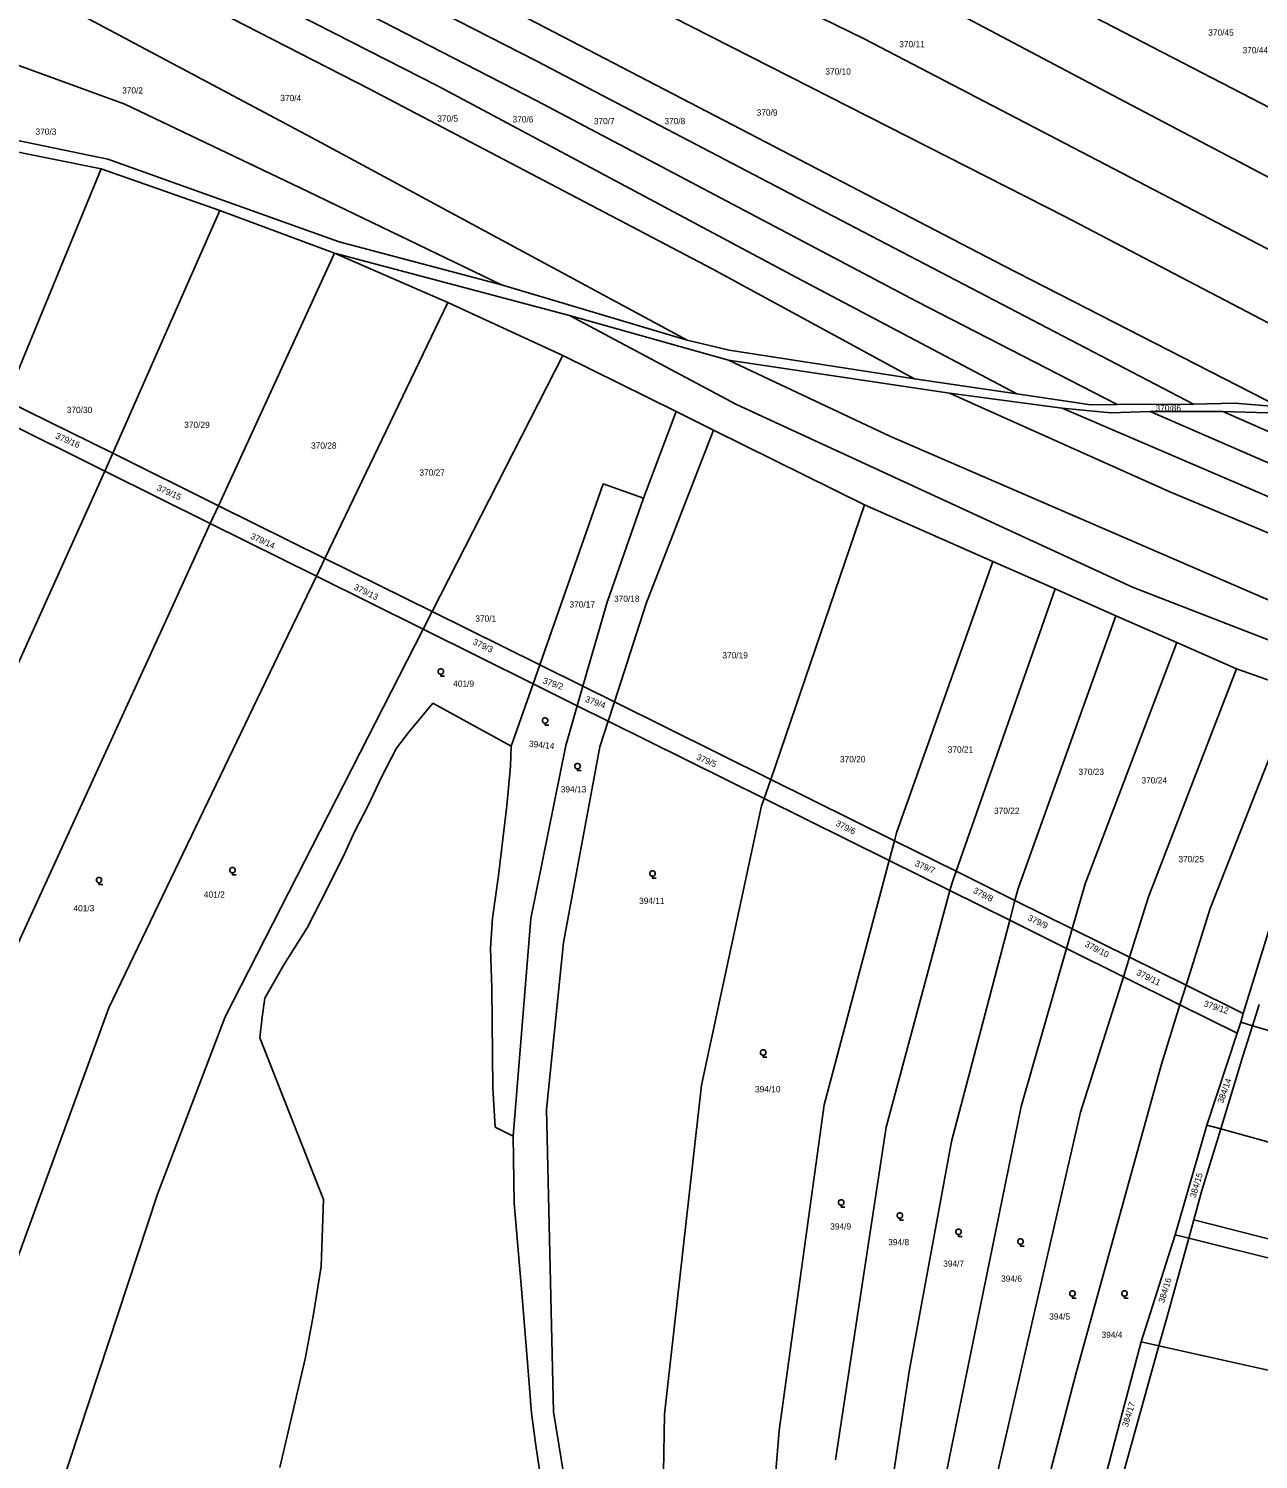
# Model space of a CAD drawing. Extents: x -580630 to -576196, y -1189024 to -1183567.
# Drawn here: x -580460.6 to -580125.3, y -1186509.6 to -1186119.5 of the extents above; entities that cross this region are included whole.
import ezdxf

# ---------------------------------------------------------------- set-up
doc = ezdxf.new("R2010")
doc.units = 0
for name, color, linetype in [('Vrstva 1', 7, 'Continuous'), ('Vrstva 13', 7, 'Continuous'), ('Vrstva 16', 7, 'Continuous'), ('Vrstva 18', 7, 'Continuous'), ('Vrstva 25', 7, 'Continuous'), ('Vrstva 6', 7, 'Continuous')]:
    doc.layers.add(name, color=color, linetype=linetype)

msp = doc.modelspace()

# ---------------------------------------------------------------- linework, layer by layer
at = {"layer": 'Vrstva 1'}
for p, q in [((-580437.64, -1186235.31), (-580466.73, -1186220.89)), ((-580439.83, -1186240.18), (-580468.88, -1186225.76)), ((-580408.82, -1186249.59), (-580437.64, -1186235.31)), ((-580411.05, -1186254.46), (-580439.83, -1186240.18)), ((-580379.8, -1186263.97), (-580408.82, -1186249.59)), ((-580382.12, -1186268.82), (-580411.05, -1186254.46)), ((-580350.55, -1186278.47), (-580379.8, -1186263.97)), ((-580353, -1186283.27), (-580382.12, -1186268.82)), ((-580321.24, -1186293), (-580350.55, -1186278.47)), ((-580323.05, -1186298.14), (-580353, -1186283.27)), ((-580309.46, -1186298.84), (-580321.24, -1186293)), ((-580323.05, -1186298.14), (-580329.03, -1186315.15)), ((-580310.98, -1186304.13), (-580323.05, -1186298.14)), ((-580300.87, -1186303.1), (-580309.46, -1186298.84)), ((-580302.55, -1186308.31), (-580310.98, -1186304.13)), ((-580258.26, -1186324.21), (-580300.87, -1186303.1)), ((-580260.04, -1186329.41), (-580302.55, -1186308.31)), ((-580224.51, -1186340.94), (-580258.26, -1186324.21)), ((-580225.94, -1186346.33), (-580260.04, -1186329.41)), ((-580207.71, -1186349.27), (-580224.51, -1186340.94)), ((-580209.39, -1186354.55), (-580225.94, -1186346.33)), ((-580191.69, -1186357.21), (-580207.71, -1186349.27)), ((-580193.12, -1186362.63), (-580209.39, -1186354.55)), ((-580176.05, -1186364.96), (-580191.69, -1186357.21)), ((-580177.59, -1186370.34), (-580193.12, -1186362.63)), ((-580121.44, -1186362.13), (-580129.43, -1186388.07)), ((-580160.46, -1186372.69), (-580176.05, -1186364.96)), ((-580162.13, -1186378.01), (-580177.59, -1186370.34)), ((-580145.03, -1186380.34), (-580160.46, -1186372.69)), ((-580146.7, -1186385.67), (-580162.13, -1186378.01)), ((-580129.43, -1186388.07), (-580145.03, -1186380.34)), ((-580131.13, -1186393.4), (-580146.7, -1186385.67)), ((-580126.92, -1186391.37), (-580125.08, -1186385.6)), ((-580130.15, -1186390.42), (-580131.13, -1186393.4)), ((-580129.43, -1186388.07), (-580130.15, -1186390.42)), ((-580131.13, -1186393.4), (-580139.4, -1186418.47)), ((-580129.56, -1186399.66), (-580126.92, -1186391.37)), ((-580135.6, -1186419.53), (-580129.56, -1186399.66)), ((-580139.4, -1186418.47), (-580148.02, -1186448.36)), ((-580140.7, -1186436.32), (-580135.6, -1186419.53)), ((-580142.91, -1186444.32), (-580140.7, -1186436.32)), ((-580144.29, -1186449.29), (-580142.91, -1186444.32)), ((-579901.91, -1186505.64), (-580142.91, -1186444.32)), ((-580148.02, -1186448.36), (-580157.26, -1186477.54)), ((-580150.32, -1186471.04), (-580144.29, -1186449.29)), ((-580144.29, -1186449.29), (-579902.56, -1186509.53)), ((-580152.43, -1186478.62), (-580150.32, -1186471.04)), ((-580157.26, -1186477.54), (-580167.22, -1186514.9)), ((-580162.83, -1186515.9), (-580152.43, -1186478.62))]:
    msp.add_line(p, q, dxfattribs=at)
at = {"layer": 'Vrstva 13'}
for p, q in [((-580350.37, -1186303.42), (-580357.03, -1186311.42)), ((-580329.03, -1186315.15), (-580350.37, -1186303.42)), ((-580357.03, -1186311.42), (-580360.25, -1186315.72)), ((-580360.25, -1186315.72), (-580364.15, -1186323.26)), ((-580329.18, -1186320.59), (-580329.03, -1186315.15)), ((-580330.24, -1186331.47), (-580329.18, -1186320.59)), ((-580364.15, -1186323.26), (-580368.14, -1186331.67)), ((-580368.14, -1186331.67), (-580371.64, -1186338.36)), ((-580331.3, -1186340.49), (-580330.24, -1186331.47)), ((-580371.64, -1186338.36), (-580374.48, -1186344.47)), ((-580332.46, -1186350.4), (-580331.3, -1186340.49)), ((-580374.48, -1186344.47), (-580379.19, -1186354.06)), ((-580334.1, -1186362.08), (-580332.46, -1186350.4)), ((-580379.19, -1186354.06), (-580384.67, -1186364.66)), ((-580334.67, -1186370.25), (-580334.1, -1186362.08)), ((-580384.67, -1186364.66), (-580391.01, -1186374.78)), ((-580334.28, -1186381.15), (-580334.67, -1186370.25)), ((-580391.01, -1186374.78), (-580396.21, -1186383.84)), ((-580334.06, -1186408.32), (-580334.28, -1186381.15)), ((-580396.21, -1186383.84), (-580396.94, -1186389.08)), ((-580396.94, -1186389.08), (-580397.52, -1186394.71)), ((-580397.52, -1186394.71), (-580380.18, -1186438.74)), ((-580333.37, -1186419), (-580334.06, -1186408.32)), ((-580328.47, -1186421.48), (-580333.37, -1186419)), ((-580328.23, -1186439.8), (-580328.47, -1186421.48)), ((-580380.18, -1186438.74), (-580380.82, -1186457.06)), ((-580326.09, -1186464.2), (-580328.23, -1186439.8)), ((-580380.82, -1186457.06), (-580383.01, -1186470.59)), ((-580324.59, -1186483.24), (-580326.09, -1186464.2)), ((-580383.01, -1186470.59), (-580385.17, -1186482.22)), ((-580385.17, -1186482.22), (-580389.18, -1186499.4)), ((-580323.49, -1186497), (-580324.59, -1186483.24)), ((-580389.18, -1186499.4), (-580392.12, -1186511.86)), ((-580322.21, -1186506.5), (-580323.49, -1186497)), ((-580319.48, -1186524.37), (-580322.21, -1186506.5))]:
    msp.add_line(p, q, dxfattribs=at)
at = {"layer": 'Vrstva 25'}
for points in [[(-580348.19, -1186295.55), (-580348.38, -1186295.55), (-580348.72, -1186295.36), (-580348.91, -1186295.02), (-580348.91, -1186294.63), (-580348.72, -1186294.29), (-580348.38, -1186294.1), (-580347.99, -1186294.1), (-580347.65, -1186294.29), (-580347.46, -1186294.63), (-580347.46, -1186295.02), (-580347.65, -1186295.36), (-580347.99, -1186295.55), (-580348.18, -1186295.55), (-580348.18, -1186296.08), (-580347.18, -1186296.08)], [(-580319.79, -1186308.87), (-580319.98, -1186308.87), (-580320.32, -1186308.68), (-580320.51, -1186308.34), (-580320.51, -1186307.95), (-580320.32, -1186307.61), (-580319.98, -1186307.42), (-580319.59, -1186307.42), (-580319.25, -1186307.61), (-580319.06, -1186307.95), (-580319.06, -1186308.34), (-580319.25, -1186308.68), (-580319.59, -1186308.87), (-580319.78, -1186308.87), (-580319.78, -1186309.4), (-580318.78, -1186309.4)], [(-580310.91, -1186321.3), (-580311.1, -1186321.3), (-580311.44, -1186321.11), (-580311.63, -1186320.77), (-580311.63, -1186320.38), (-580311.44, -1186320.04), (-580311.1, -1186319.85), (-580310.71, -1186319.85), (-580310.37, -1186320.04), (-580310.18, -1186320.38), (-580310.18, -1186320.77), (-580310.37, -1186321.11), (-580310.71, -1186321.3), (-580310.9, -1186321.3), (-580310.9, -1186321.83), (-580309.9, -1186321.83)], [(-580441.38, -1186352.38), (-580441.57, -1186352.38), (-580441.91, -1186352.19), (-580442.1, -1186351.85), (-580442.1, -1186351.46), (-580441.91, -1186351.12), (-580441.57, -1186350.93), (-580441.18, -1186350.93), (-580440.84, -1186351.12), (-580440.65, -1186351.46), (-580440.65, -1186351.85), (-580440.84, -1186352.19), (-580441.18, -1186352.38), (-580441.37, -1186352.38), (-580441.37, -1186352.91), (-580440.37, -1186352.91)], [(-580404.99, -1186349.72), (-580405.18, -1186349.72), (-580405.52, -1186349.53), (-580405.71, -1186349.19), (-580405.71, -1186348.8), (-580405.52, -1186348.46), (-580405.18, -1186348.27), (-580404.79, -1186348.27), (-580404.45, -1186348.46), (-580404.26, -1186348.8), (-580404.26, -1186349.19), (-580404.45, -1186349.53), (-580404.79, -1186349.72), (-580404.98, -1186349.72), (-580404.98, -1186350.25), (-580403.98, -1186350.25)], [(-580290.5, -1186350.6), (-580290.69, -1186350.6), (-580291.03, -1186350.41), (-580291.22, -1186350.07), (-580291.22, -1186349.68), (-580291.03, -1186349.34), (-580290.69, -1186349.15), (-580290.3, -1186349.15), (-580289.96, -1186349.34), (-580289.77, -1186349.68), (-580289.77, -1186350.07), (-580289.96, -1186350.41), (-580290.3, -1186350.6), (-580290.49, -1186350.6), (-580290.49, -1186351.13), (-580289.49, -1186351.13)], [(-580260.33, -1186399.44), (-580260.52, -1186399.44), (-580260.86, -1186399.25), (-580261.05, -1186398.91), (-580261.05, -1186398.52), (-580260.86, -1186398.18), (-580260.52, -1186397.99), (-580260.13, -1186397.99), (-580259.79, -1186398.18), (-580259.6, -1186398.52), (-580259.6, -1186398.91), (-580259.79, -1186399.25), (-580260.13, -1186399.44), (-580260.32, -1186399.44), (-580260.32, -1186399.97), (-580259.32, -1186399.97)], [(-580239.03, -1186440.29), (-580239.22, -1186440.29), (-580239.56, -1186440.1), (-580239.75, -1186439.76), (-580239.75, -1186439.37), (-580239.56, -1186439.03), (-580239.22, -1186438.84), (-580238.83, -1186438.84), (-580238.49, -1186439.03), (-580238.3, -1186439.37), (-580238.3, -1186439.76), (-580238.49, -1186440.1), (-580238.83, -1186440.29), (-580239.02, -1186440.29), (-580239.02, -1186440.82), (-580238.02, -1186440.82)], [(-580223.05, -1186443.84), (-580223.24, -1186443.84), (-580223.58, -1186443.65), (-580223.77, -1186443.31), (-580223.77, -1186442.92), (-580223.58, -1186442.58), (-580223.24, -1186442.39), (-580222.85, -1186442.39), (-580222.51, -1186442.58), (-580222.32, -1186442.92), (-580222.32, -1186443.31), (-580222.51, -1186443.65), (-580222.85, -1186443.84), (-580223.04, -1186443.84), (-580223.04, -1186444.37), (-580222.04, -1186444.37)], [(-580207.08, -1186448.28), (-580207.27, -1186448.28), (-580207.61, -1186448.09), (-580207.8, -1186447.75), (-580207.8, -1186447.36), (-580207.61, -1186447.02), (-580207.27, -1186446.83), (-580206.88, -1186446.83), (-580206.54, -1186447.02), (-580206.35, -1186447.36), (-580206.35, -1186447.75), (-580206.54, -1186448.09), (-580206.88, -1186448.28), (-580207.07, -1186448.28), (-580207.07, -1186448.81), (-580206.07, -1186448.81)], [(-580190.21, -1186450.95), (-580190.4, -1186450.95), (-580190.74, -1186450.76), (-580190.93, -1186450.42), (-580190.93, -1186450.03), (-580190.74, -1186449.69), (-580190.4, -1186449.5), (-580190.01, -1186449.5), (-580189.67, -1186449.69), (-580189.48, -1186450.03), (-580189.48, -1186450.42), (-580189.67, -1186450.76), (-580190.01, -1186450.95), (-580190.2, -1186450.95), (-580190.2, -1186451.48), (-580189.2, -1186451.48)], [(-580176.01, -1186465.15), (-580176.2, -1186465.15), (-580176.54, -1186464.96), (-580176.73, -1186464.62), (-580176.73, -1186464.23), (-580176.54, -1186463.89), (-580176.2, -1186463.7), (-580175.81, -1186463.7), (-580175.47, -1186463.89), (-580175.28, -1186464.23), (-580175.28, -1186464.62), (-580175.47, -1186464.96), (-580175.81, -1186465.15), (-580176, -1186465.15), (-580176, -1186465.68), (-580175, -1186465.68)], [(-580161.81, -1186465.15), (-580162, -1186465.15), (-580162.34, -1186464.96), (-580162.53, -1186464.62), (-580162.53, -1186464.23), (-580162.34, -1186463.89), (-580162, -1186463.7), (-580161.61, -1186463.7), (-580161.27, -1186463.89), (-580161.08, -1186464.23), (-580161.08, -1186464.62), (-580161.27, -1186464.96), (-580161.61, -1186465.15), (-580161.8, -1186465.15), (-580161.8, -1186465.68), (-580160.8, -1186465.68)]]:
    msp.add_lwpolyline(points, dxfattribs=at)
at = {"layer": 'Vrstva 6'}
for p, q in [((-580431.73, -1185996.7), (-580165.1, -1186137.61)), ((-580459.96, -1186057.72), (-580322.02, -1186128.39)), ((-580464.16, -1186065.95), (-580322.03, -1186139.24)), ((-580467.95, -1186074.48), (-580348.76, -1186135.25)), ((-580472.35, -1186082.28), (-580367.72, -1186135.92)), ((-580381.64, -1186086.99), (-580194.72, -1186184.22)), ((-580382.11, -1186149.96), (-580480.4, -1186097.5)), ((-580278.2, -1186100.03), (-580232.75, -1186122.3)), ((-580193.03, -1186104.44), (-580061.39, -1186172.55)), ((-580285.13, -1186116.29), (-580178.12, -1186170.78)), ((-580434.3, -1186140.14), (-580490.66, -1186119.64)), ((-580232.75, -1186122.3), (-580065.2, -1186209.57)), ((-580322.02, -1186128.39), (-580239.16, -1186171.74)), ((-580367.72, -1186135.92), (-580274.2, -1186184.96)), ((-580348.76, -1186135.25), (-580251.23, -1186187.33)), ((-580434.3, -1186140.14), (-580384.46, -1186163.9)), ((-580322.03, -1186139.24), (-580218.4, -1186193.93)), ((-580165.1, -1186137.61), (-580054.34, -1186195.98)), ((-580469.79, -1186148.76), (-580438.94, -1186155.1)), ((-580440.78, -1186157.76), (-580472.63, -1186151.37)), ((-580382.11, -1186149.96), (-580281, -1186204.42)), ((-580438.94, -1186155.1), (-580375.87, -1186177.64)), ((-580440.78, -1186157.76), (-580466.73, -1186220.89)), ((-580408.41, -1186169.08), (-580440.78, -1186157.76)), ((-580384.46, -1186163.9), (-580331.61, -1186189.37)), ((-580437.64, -1186235.31), (-580408.41, -1186169.08)), ((-580377.16, -1186180.69), (-580408.41, -1186169.08)), ((-580239.16, -1186171.74), (-580142.98, -1186221.88)), ((-580178.12, -1186170.78), (-580067.32, -1186228.72)), ((-580375.87, -1186177.64), (-580331.61, -1186189.37)), ((-580377.16, -1186180.69), (-580408.82, -1186249.59)), ((-580313.07, -1186197.76), (-580377.16, -1186180.69)), ((-580377.16, -1186180.69), (-580346.32, -1186194.16)), ((-580274.2, -1186184.96), (-580219.11, -1186215.04)), ((-580251.23, -1186187.33), (-580191.15, -1186219.05)), ((-580194.72, -1186184.22), (-580119.62, -1186222.62)), ((-580331.61, -1186189.37), (-580281, -1186204.42)), ((-580379.8, -1186263.97), (-580346.32, -1186194.16)), ((-580346.32, -1186194.16), (-580314.89, -1186208.65)), ((-580218.4, -1186193.93), (-580163.8, -1186221.99)), ((-580269.78, -1186209.95), (-580313.07, -1186197.76)), ((-580313.07, -1186197.76), (-580267.57, -1186222)), ((-580281, -1186204.42), (-580269.59, -1186207.19)), ((-580269.59, -1186207.19), (-580219.11, -1186215.04)), ((-580314.89, -1186208.65), (-580350.55, -1186278.47)), ((-580314.89, -1186208.65), (-580284.01, -1186223.9)), ((-580209.53, -1186218.95), (-580269.78, -1186209.95)), ((-580269.78, -1186209.95), (-580225.8, -1186230.66)), ((-580219.11, -1186215.04), (-580191.15, -1186219.05)), ((-580178.83, -1186222.96), (-580209.53, -1186218.95)), ((-580209.53, -1186218.95), (-580149.43, -1186245.79)), ((-580191.15, -1186219.05), (-580171, -1186222.09)), ((-580267.57, -1186222), (-580159.66, -1186271.81)), ((-580165.5, -1186224.29), (-580178.83, -1186222.96)), ((-580178.83, -1186222.96), (-580081.61, -1186264.77)), ((-580171, -1186222.09), (-580163.8, -1186221.99)), ((-580163.8, -1186221.99), (-580142.98, -1186221.88)), ((-580142.98, -1186221.88), (-580131.71, -1186221.64)), ((-580131.71, -1186221.64), (-580119.62, -1186222.62)), ((-580292.92, -1186247.56), (-580284.01, -1186223.9)), ((-580284.01, -1186223.9), (-580273.82, -1186228.96)), ((-580154.85, -1186223.95), (-580165.5, -1186224.29)), ((-580135.01, -1186223.94), (-580154.85, -1186223.95)), ((-580154.85, -1186223.95), (-580078.58, -1186257.12)), ((-580135.01, -1186223.94), (-580122.75, -1186224.3)), ((-580075.71, -1186249.89), (-580135.01, -1186223.94)), ((-580273.82, -1186228.96), (-580292.21, -1186276.25)), ((-580273.82, -1186228.96), (-580232.67, -1186249.39)), ((-580225.8, -1186230.66), (-580091.16, -1186288.86)), ((-580439.83, -1186240.18), (-580437.64, -1186235.31)), ((-580488.25, -1186347.63), (-580439.83, -1186240.18)), ((-580303.91, -1186243.67), (-580321.24, -1186293)), ((-580292.92, -1186247.56), (-580303.91, -1186243.67)), ((-580149.43, -1186245.79), (-580084.8, -1186272.81)), ((-580408.82, -1186249.59), (-580411.05, -1186254.46)), ((-580302.88, -1186275.88), (-580292.92, -1186247.56)), ((-580232.67, -1186249.39), (-580258.26, -1186324.21)), ((-580232.67, -1186249.39), (-580197.69, -1186264.82)), ((-580411.05, -1186254.46), (-580421.19, -1186276.63)), ((-580382.12, -1186268.82), (-580379.8, -1186263.97)), ((-580197.69, -1186264.82), (-580223.93, -1186338.76)), ((-580197.69, -1186264.82), (-580180.74, -1186272.29)), ((-580392.5, -1186290.47), (-580382.12, -1186268.82)), ((-580180.74, -1186272.29), (-580207.71, -1186349.27)), ((-580180.74, -1186272.29), (-580164.18, -1186279.59)), ((-580159.66, -1186271.81), (-580094.45, -1186297.16)), ((-580421.19, -1186276.63), (-580464.96, -1186372.23)), ((-580309.46, -1186298.84), (-580302.88, -1186275.88)), ((-580292.21, -1186276.25), (-580300.87, -1186303.1)), ((-580350.55, -1186278.47), (-580353, -1186283.27)), ((-580190.84, -1186353.98), (-580164.18, -1186279.59)), ((-580164.18, -1186279.59), (-580147.58, -1186286.9)), ((-580353, -1186283.27), (-580406.96, -1186388.92)), ((-580147.58, -1186286.9), (-580172.53, -1186352.7)), ((-580147.58, -1186286.9), (-580131.3, -1186294.08)), ((-580438.68, -1186386.48), (-580392.5, -1186290.47)), ((-580321.24, -1186293), (-580323.05, -1186298.14)), ((-580131.3, -1186294.08), (-580155.28, -1186356.27)), ((-580131.3, -1186294.08), (-580115.08, -1186299.82)), ((-580310.98, -1186304.13), (-580309.46, -1186298.84)), ((-580115.08, -1186299.82), (-580138.48, -1186359.43)), ((-580314.08, -1186314.93), (-580310.98, -1186304.13)), ((-580300.87, -1186303.1), (-580302.55, -1186308.31)), ((-580302.55, -1186308.31), (-580304.82, -1186315.34)), ((-580323.66, -1186362.12), (-580314.08, -1186314.93)), ((-580304.82, -1186315.34), (-580314.77, -1186368.71)), ((-580258.26, -1186324.21), (-580260.04, -1186329.41)), ((-580260.74, -1186331.46), (-580277.1, -1186407.61)), ((-580260.04, -1186329.41), (-580260.74, -1186331.46)), ((-580223.93, -1186338.76), (-580224.51, -1186340.94)), ((-580224.51, -1186340.94), (-580225.94, -1186346.33)), ((-580225.94, -1186346.33), (-580243.66, -1186412.94)), ((-580207.71, -1186349.27), (-580208.83, -1186352.46)), ((-580209.39, -1186354.55), (-580226.8, -1186419.08)), ((-580208.83, -1186352.46), (-580209.39, -1186354.55)), ((-580190.84, -1186353.98), (-580191.69, -1186357.21)), ((-580172.53, -1186352.7), (-580176.05, -1186364.96)), ((-580191.69, -1186357.21), (-580193.12, -1186362.63)), ((-580155.28, -1186356.27), (-580160.46, -1186372.69)), ((-580138.48, -1186359.43), (-580145.03, -1186380.34)), ((-580328.47, -1186421.48), (-580323.66, -1186362.12)), ((-580193.12, -1186362.63), (-580208.98, -1186422.92)), ((-580176.05, -1186364.96), (-580177.59, -1186370.34)), ((-580314.77, -1186368.71), (-580319.4, -1186414.24)), ((-580177.59, -1186370.34), (-580189.95, -1186413.4)), ((-580160.46, -1186372.69), (-580162.13, -1186378.01)), ((-580162.13, -1186378.01), (-580173.77, -1186414.99)), ((-580145.03, -1186380.34), (-580146.7, -1186385.67)), ((-580438.68, -1186386.48), (-580487.25, -1186519.37)), ((-580146.7, -1186385.67), (-580151.77, -1186401.83)), ((-580406.96, -1186388.92), (-580425.45, -1186437.31)), ((-580130.15, -1186390.42), (-580126.92, -1186391.37)), ((-580126.92, -1186391.37), (-579963.05, -1186439.33)), ((-580151.77, -1186401.83), (-580175.01, -1186486.03)), ((-580277.1, -1186407.61), (-580287.22, -1186497.27)), ((-580319.4, -1186414.24), (-580317.45, -1186496.65)), ((-580243.66, -1186412.94), (-580255.93, -1186501.71)), ((-580189.95, -1186413.4), (-580224.9, -1186583.92)), ((-580173.77, -1186414.99), (-580215.37, -1186595.37)), ((-580226.8, -1186419.08), (-580240.63, -1186509.72)), ((-580139.4, -1186418.47), (-580135.6, -1186419.53)), ((-580135.6, -1186419.53), (-579955.05, -1186469.75)), ((-580208.98, -1186422.92), (-580220.55, -1186485.62)), ((-580425.45, -1186437.31), (-580457.86, -1186535.69)), ((-580144.29, -1186449.29), (-580148.02, -1186448.36)), ((-580157.26, -1186477.54), (-580152.43, -1186478.62)), ((-580152.43, -1186478.62), (-579905.07, -1186534.19)), ((-580220.55, -1186485.62), (-580234.94, -1186580.61)), ((-580175.01, -1186486.03), (-580203.89, -1186596.61)), ((-580317.45, -1186496.65), (-580311.13, -1186535.65)), ((-580287.22, -1186497.27), (-580288.69, -1186577.62)), ((-580255.93, -1186501.71), (-580268.78, -1186654.23))]:
    msp.add_line(p, q, dxfattribs=at)

# ---------------------------------------------------------------- texts
at = {"layer": 'Vrstva 16'}
for s, p in [('370/45', (-580138.993, -1186121.44)), ('370/44', (-580129.646, -1186126.24))]:
    msp.add_text(s, height=1.7, dxfattribs=at).set_placement(p)
at = {"layer": 'Vrstva 18'}
for s, p in [('370/11', (-580223.22, -1186124.6)), ('370/10', (-580243.375, -1186132.05)), ('370/2', (-580435.07, -1186137.2)), ('370/4', (-580391.947, -1186139.27)), ('370/5', (-580349.174, -1186144.86)), ('370/6', (-580328.647, -1186145.09)), ('370/7', (-580306.497, -1186145.56)), ('370/8', (-580287.247, -1186145.56)), ('370/9', (-580262.097, -1186143.23)), ('370/3', (-580458.684, -1186148.45)), ('370/30', (-580450.16, -1186224.32)), ('370/86', (-580153.373, -1186223.81)), ('370/29', (-580418.15, -1186228.4)), ('370/28', (-580383.57, -1186234.05)), ('370/27', (-580354.03, -1186241.38)), ('370/17', (-580313.128, -1186277.35)), ('370/18', (-580300.978, -1186275.8)), ('370/1', (-580338.789, -1186281.21)), ('370/19', (-580271.438, -1186291.23)), ('401/9', (-580344.822, -1186298.96)), ('370/21', (-580210.012, -1186316.92)), ('370/20', (-580239.386, -1186319.57)), ('370/23', (-580174.367, -1186323)), ('370/24', (-580157.19, -1186325.33)), ('394/13', (-580315.498, -1186327.77)), ('370/22', (-580197.393, -1186333.61)), ('370/25', (-580147.117, -1186346.8)), ('401/2', (-580412.776, -1186356.46)), ('401/3', (-580448.349, -1186360.21)), ('394/11', (-580294.153, -1186358.16)), ('394/10', (-580262.538, -1186409.56)), ('394/9', (-580242.04, -1186446.96)), ('394/8', (-580226.23, -1186451.23)), ('394/7', (-580211.24, -1186457.1)), ('394/6', (-580195.46, -1186461.19)), ('394/5', (-580182.347, -1186471.51)), ('394/4', (-580168.08, -1186476.49))]:
    msp.add_text(s, height=1.7, dxfattribs=at).set_placement(p)
for s, rotation, p in [('379/16', 336.44082, (-580453.413, -1186231.163)), ('379/15', 335.75327, (-580425.767, -1186245.311)), ('379/14', 335.46679, (-580400.236, -1186258.503)), ('379/13', 333.74792, (-580372.055, -1186272.351)), ('379/3', 334.72194, (-580339.615, -1186287.297)), ('379/2', 341.13907, (-580320.543, -1186297.991)), ('379/4', 340.22234, (-580308.995, -1186303.012)), ('394/14', 354.03062, (-580324.23, -1186315.278)), ('379/5', 336.61271, (-580278.677, -1186318.73)), ('379/6', 333.00307, (-580240.721, -1186336.75)), ('379/7', 336.84189, (-580219.133, -1186347.757)), ('379/8', 332.31552, (-580203.239, -1186355.054)), ('379/9', 333.80521, (-580188.333, -1186362.534)), ('379/10', 332.37282, (-580172.799, -1186369.676)), ('379/11', 333.63333, (-580158.722, -1186377.457)), ('379/12', 341.59744, (-580140.386, -1186386.03)), ('384/14', 70.53111, (-580134.936, -1186412.676)), ('384/15', 73.2813, (-580142.442, -1186438.439)), ('384/16', 72.70834, (-580151.016, -1186467.092)), ('384/17', 72.82294, (-580160.936, -1186500.946))]:
    msp.add_text(s, height=1.7, rotation=rotation, dxfattribs=at).set_placement(p)

doc.saveas('drawing.dxf')
